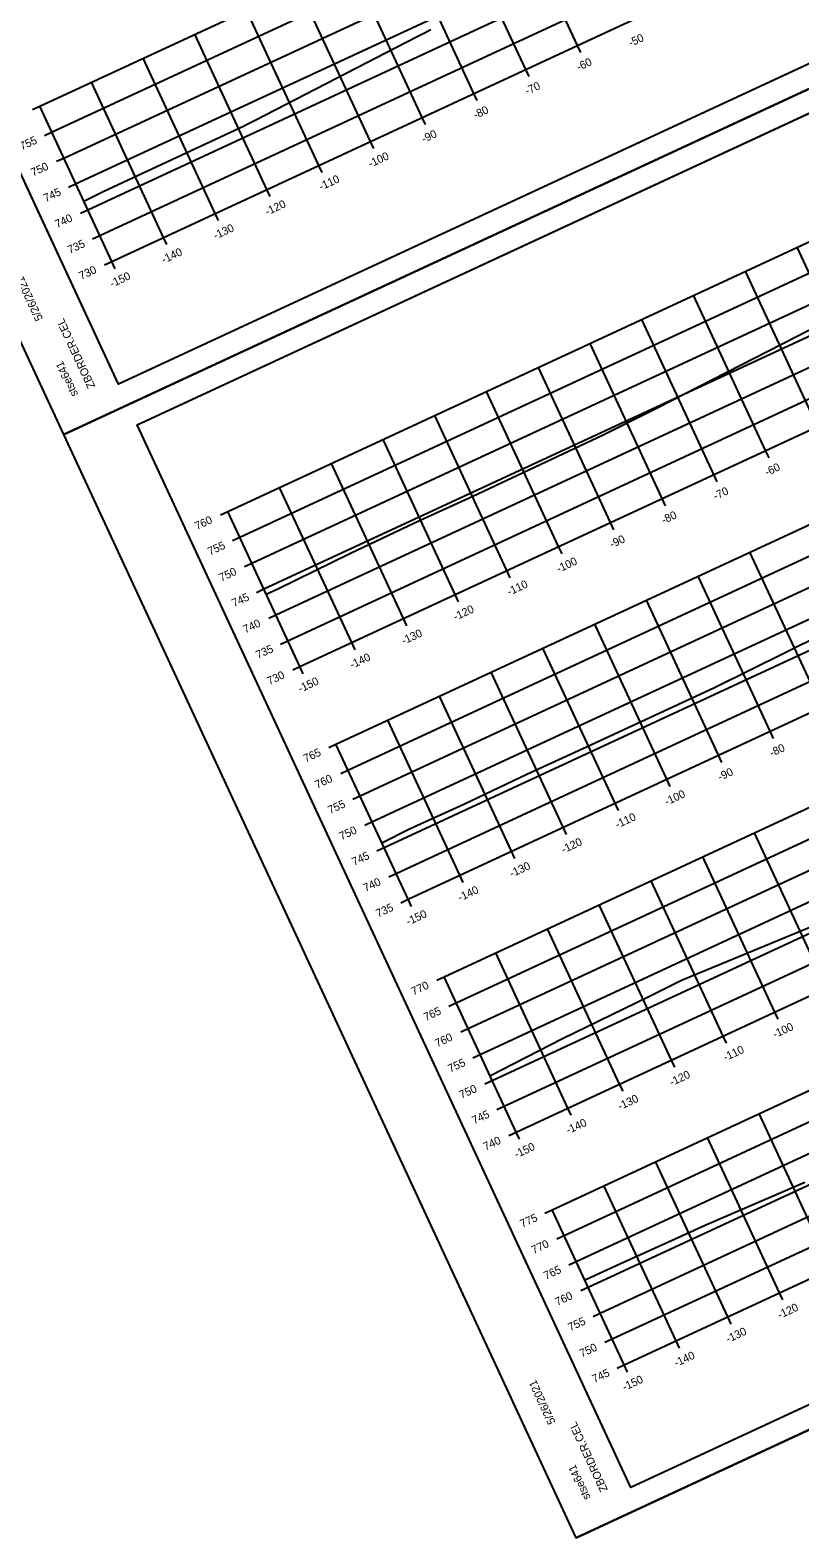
# Model space of a CAD drawing. Extents: x 1354696 to 1366163, y 660729 to 670380.
# Drawn here: x 1365566.7 to 1365701.6, y 664672.6 to 664937 of the extents above; entities that cross this region are included whole.
import ezdxf

# ---------------------------------------------------------------- set-up
doc = ezdxf.new("R2010")
doc.units = 0
for name, color, linetype in [('R_Axis', 7, 'Continuous'), ('R_Axis Annot', 7, 'Continuous'), ('R_Border', 7, 'Continuous'), ('R_Exist Surface', 7, 'Continuous'), ('R_Grid', 7, 'Continuous'), ('R_No Plot', 7, 'Continuous')]:
    doc.layers.add(name, color=color, linetype=linetype)

msp = doc.modelspace()

# ---------------------------------------------------------------- linework, layer by layer
at = {"layer": 'R_Axis'}
for p, q in [((1365580.99, 664896.47), (1365853.09, 665022.8)), ((1365613.98, 664825.42), (1365886.08, 664951.75)), ((1365663.21, 664933.1), (1365662.62, 664934.37)), ((1365654.14, 664928.89), (1365653.55, 664930.16)), ((1365567.09, 664923.1), (1365568.36, 664923.68)), ((1365580.99, 664896.47), (1365568.36, 664923.68)), ((1365645.07, 664924.68), (1365644.48, 664925.95)), ((1365636, 664920.47), (1365635.41, 664921.74)), ((1365569.19, 664918.56), (1365570.46, 664919.15)), ((1365626.93, 664916.26), (1365626.34, 664917.53)), ((1365571.3, 664914.03), (1365572.57, 664914.61)), ((1365617.86, 664912.05), (1365617.27, 664913.32)), ((1365632.93, 664784.61), (1365905.03, 664910.94)), ((1365573.4, 664909.49), (1365574.67, 664910.08)), ((1365608.79, 664907.84), (1365608.2, 664909.11)), ((1365575.51, 664904.95), (1365576.78, 664905.54)), ((1365599.72, 664903.63), (1365599.13, 664904.9)), ((1365577.61, 664900.42), (1365578.88, 664901.01)), ((1365590.65, 664899.42), (1365590.06, 664900.69)), ((1365579.72, 664895.88), (1365580.99, 664896.47)), ((1365581.58, 664895.2), (1365580.99, 664896.47)), ((1365651.88, 664743.79), (1365923.98, 664870.12)), ((1365696.2, 664862.05), (1365695.61, 664863.32)), ((1365687.13, 664857.84), (1365686.54, 664859.11)), ((1365678.06, 664853.63), (1365677.47, 664854.9)), ((1365600.08, 664852.04), (1365601.35, 664852.63)), ((1365613.98, 664825.42), (1365601.35, 664852.63)), ((1365668.99, 664849.42), (1365668.4, 664850.69)), ((1365602.18, 664847.51), (1365603.45, 664848.1)), ((1365659.92, 664845.21), (1365659.33, 664846.48)), ((1365604.29, 664842.97), (1365605.56, 664843.56)), ((1365650.85, 664840.99), (1365650.26, 664842.26)), ((1365606.39, 664838.44), (1365607.66, 664839.03)), ((1365641.78, 664836.78), (1365641.19, 664838.05)), ((1365608.5, 664833.9), (1365609.77, 664834.49)), ((1365632.71, 664832.57), (1365632.12, 664833.84)), ((1365610.6, 664829.37), (1365611.87, 664829.96)), ((1365623.64, 664828.36), (1365623.05, 664829.63)), ((1365670.83, 664702.97), (1365942.93, 664829.3)), ((1365612.71, 664824.83), (1365613.98, 664825.42)), ((1365614.57, 664824.15), (1365613.98, 664825.42)), ((1365697.01, 664812.81), (1365696.42, 664814.08)), ((1365619.02, 664811.23), (1365620.29, 664811.82)), ((1365632.93, 664784.61), (1365620.29, 664811.82)), ((1365687.94, 664808.6), (1365687.35, 664809.87)), ((1365621.13, 664806.69), (1365622.4, 664807.28)), ((1365678.87, 664804.39), (1365678.28, 664805.66)), ((1365623.24, 664802.16), (1365624.51, 664802.75)), ((1365669.8, 664800.18), (1365669.21, 664801.45)), ((1365625.34, 664797.62), (1365626.61, 664798.21)), ((1365660.73, 664795.97), (1365660.14, 664797.24)), ((1365627.45, 664793.09), (1365628.72, 664793.68)), ((1365651.66, 664791.76), (1365651.07, 664793.03)), ((1365629.55, 664788.55), (1365630.82, 664789.14)), ((1365642.59, 664787.55), (1365642, 664788.82)), ((1365631.66, 664784.02), (1365632.93, 664784.61)), ((1365633.52, 664783.34), (1365632.93, 664784.61)), ((1365637.97, 664770.41), (1365639.24, 664771)), ((1365651.88, 664743.79), (1365639.24, 664771)), ((1365640.08, 664765.88), (1365641.35, 664766.46)), ((1365697.82, 664763.57), (1365697.23, 664764.84)), ((1365642.19, 664761.34), (1365643.46, 664761.93)), ((1365688.75, 664759.36), (1365688.16, 664760.63)), ((1365644.29, 664756.81), (1365645.56, 664757.39)), ((1365679.68, 664755.15), (1365679.09, 664756.42)), ((1365646.4, 664752.27), (1365647.67, 664752.86)), ((1365670.61, 664750.94), (1365670.02, 664752.21)), ((1365648.5, 664747.74), (1365649.77, 664748.32)), ((1365661.54, 664746.73), (1365660.95, 664748)), ((1365650.61, 664743.2), (1365651.88, 664743.79)), ((1365652.47, 664742.52), (1365651.88, 664743.79)), ((1365656.92, 664729.59), (1365658.19, 664730.18)), ((1365670.83, 664702.97), (1365658.19, 664730.18)), ((1365659.03, 664725.06), (1365660.3, 664725.65)), ((1365661.14, 664720.52), (1365662.4, 664721.11)), ((1365663.24, 664715.99), (1365664.51, 664716.58)), ((1365698.63, 664714.34), (1365698.04, 664715.61)), ((1365665.35, 664711.45), (1365666.62, 664712.04)), ((1365689.56, 664710.13), (1365688.97, 664711.4)), ((1365667.45, 664706.92), (1365668.72, 664707.51)), ((1365680.49, 664705.92), (1365679.9, 664707.18)), ((1365669.56, 664702.38), (1365670.83, 664702.97)), ((1365671.42, 664701.7), (1365670.83, 664702.97))]:
    msp.add_line(p, q, dxfattribs=at)
at = {"layer": 'R_Border'}
for p, q in [((1365582.16, 664874.97), (1365495.64, 665061.32)), ((1365868.94, 665008.11), (1365582.16, 664874.97)), ((1365585.47, 664867.82), (1365872.25, 665000.96)), ((1365582.16, 664874.97), (1365582.16, 664874.97)), ((1365671.99, 664681.46), (1365585.47, 664867.82)), ((1365958.77, 664814.61), (1365671.99, 664681.46)), ((1365671.99, 664681.46), (1365671.99, 664681.46))]:
    msp.add_line(p, q, dxfattribs=at)
at = {"layer": 'R_Exist Surface'}
for points in [[(1365576.09, 664907.04), (1365579.49, 664908.72), (1365604.35, 664920.34), (1365604.39, 664920.35), (1365606.16, 664921.27), (1365634.41, 664935.88), (1365635.46, 664936.39), (1365636.91, 664937.13)], [(1365608.08, 664838.12), (1365610.12, 664839.08), (1365622.82, 664845.34), (1365635.04, 664851.08), (1365644.3, 664855.32), (1365667.03, 664866), (1365676.58, 664870.78), (1365708.21, 664887.01)], [(1365628.32, 664794.54), (1365633.18, 664796.98), (1365642.73, 664801.32), (1365653.74, 664806.56), (1365664.21, 664811.35), (1365686.66, 664821.75), (1365711.64, 664834.12)], [(1365647.29, 664753.68), (1365660.02, 664760.17), (1365675.04, 664767.52), (1365680.88, 664770.44), (1365700.68, 664778.63), (1365710.08, 664782.47)], [(1365663.92, 664717.84), (1365664.2, 664717.97), (1365670.03, 664720.66), (1365680.38, 664725.34), (1365685.13, 664727.52), (1365702.45, 664734.98)]]:
    msp.add_lwpolyline(points, dxfattribs=at)
at = {"layer": 'R_Grid'}
for p, q in [((1365568.36, 664923.68), (1365840.46, 665050.02)), ((1365570.46, 664919.15), (1365842.57, 665045.48)), ((1365572.57, 664914.61), (1365844.67, 665040.95)), ((1365574.67, 664910.08), (1365846.78, 665036.41)), ((1365576.78, 664905.54), (1365848.88, 665031.88)), ((1365578.88, 664901.01), (1365850.99, 665027.34)), ((1365580.99, 664896.47), (1365853.09, 665022.8)), ((1365601.35, 664852.63), (1365873.45, 664978.96)), ((1365603.45, 664848.1), (1365875.55, 664974.43)), ((1365605.56, 664843.56), (1365877.66, 664969.89)), ((1365607.66, 664839.03), (1365879.77, 664965.36)), ((1365609.77, 664834.49), (1365881.87, 664960.82)), ((1365662.62, 664934.37), (1365649.99, 664961.58)), ((1365611.87, 664829.96), (1365883.98, 664956.29)), ((1365653.55, 664930.16), (1365640.92, 664957.37)), ((1365644.48, 664925.95), (1365631.85, 664953.16)), ((1365613.98, 664825.42), (1365886.08, 664951.75)), ((1365635.41, 664921.74), (1365622.78, 664948.95)), ((1365626.34, 664917.53), (1365613.71, 664944.74)), ((1365617.27, 664913.32), (1365604.64, 664940.53)), ((1365620.29, 664811.82), (1365892.4, 664938.15)), ((1365608.2, 664909.11), (1365595.57, 664936.32)), ((1365599.13, 664904.9), (1365586.5, 664932.11)), ((1365622.4, 664807.28), (1365894.5, 664933.61)), ((1365624.51, 664802.75), (1365896.61, 664929.08)), ((1365590.06, 664900.69), (1365577.43, 664927.9)), ((1365580.99, 664896.47), (1365568.36, 664923.68)), ((1365626.61, 664798.21), (1365898.72, 664924.54)), ((1365628.72, 664793.68), (1365900.82, 664920.01)), ((1365630.82, 664789.14), (1365902.93, 664915.47)), ((1365632.93, 664784.61), (1365905.03, 664910.94)), ((1365639.24, 664771), (1365911.35, 664897.33)), ((1365713.75, 664871.74), (1365701.12, 664898.95)), ((1365704.68, 664867.53), (1365692.05, 664894.74)), ((1365641.35, 664766.46), (1365913.45, 664892.8)), ((1365695.61, 664863.32), (1365682.98, 664890.53)), ((1365643.46, 664761.93), (1365915.56, 664888.26)), ((1365686.54, 664859.11), (1365673.91, 664886.32)), ((1365645.56, 664757.39), (1365917.66, 664883.73)), ((1365677.47, 664854.9), (1365664.84, 664882.11)), ((1365647.67, 664752.86), (1365919.77, 664879.19)), ((1365668.4, 664850.69), (1365655.77, 664877.9)), ((1365659.33, 664846.48), (1365646.7, 664873.69)), ((1365649.77, 664748.32), (1365921.88, 664874.66)), ((1365650.26, 664842.26), (1365637.63, 664869.48)), ((1365651.88, 664743.79), (1365923.98, 664870.12)), ((1365641.19, 664838.05), (1365628.56, 664865.26)), ((1365632.12, 664833.84), (1365619.49, 664861.05)), ((1365623.05, 664829.63), (1365610.42, 664856.84)), ((1365658.19, 664730.18), (1365930.3, 664856.51)), ((1365613.98, 664825.42), (1365601.35, 664852.63)), ((1365660.3, 664725.65), (1365932.4, 664851.98)), ((1365662.4, 664721.11), (1365934.51, 664847.44)), ((1365705.49, 664818.29), (1365692.86, 664845.5)), ((1365664.51, 664716.58), (1365936.61, 664842.91)), ((1365696.42, 664814.08), (1365683.79, 664841.29)), ((1365666.62, 664712.04), (1365938.72, 664838.37)), ((1365687.35, 664809.87), (1365674.72, 664837.08)), ((1365668.72, 664707.51), (1365940.83, 664833.84)), ((1365678.28, 664805.66), (1365665.65, 664832.87)), ((1365669.21, 664801.45), (1365656.58, 664828.66)), ((1365670.83, 664702.97), (1365942.93, 664829.3)), ((1365660.14, 664797.24), (1365647.51, 664824.45)), ((1365651.07, 664793.03), (1365638.43, 664820.24)), ((1365642, 664788.82), (1365629.36, 664816.03)), ((1365632.93, 664784.61), (1365620.29, 664811.82)), ((1365706.3, 664769.06), (1365693.67, 664796.27)), ((1365697.23, 664764.84), (1365684.59, 664792.06)), ((1365688.16, 664760.63), (1365675.52, 664787.84)), ((1365679.09, 664756.42), (1365666.45, 664783.63)), ((1365670.02, 664752.21), (1365657.38, 664779.42)), ((1365660.95, 664748), (1365648.31, 664775.21)), ((1365651.88, 664743.79), (1365639.24, 664771)), ((1365707.11, 664719.82), (1365694.47, 664747.03)), ((1365698.04, 664715.61), (1365685.4, 664742.82)), ((1365688.97, 664711.4), (1365676.33, 664738.61)), ((1365679.9, 664707.18), (1365667.26, 664734.4)), ((1365670.83, 664702.97), (1365658.19, 664730.18))]:
    msp.add_line(p, q, dxfattribs=at)
at = {"layer": 'R_No Plot'}
for p, q in [((1365572.58, 664866.13), (1365874.92, 665006.5)), ((1365572.59, 664866.13), (1365874.92, 665006.5)), ((1365662.42, 664672.63), (1365964.76, 664813))]:
    msp.add_line(p, q, dxfattribs=at)
for points in [[(1365482.74, 665059.63), (1365785.09, 665200), (1365874.92, 665006.5), (1365572.58, 664866.13)], [(1365707.8, 665159.82), (1365725.6, 665168.09), (1365729.76, 665159.13), (1365744.37, 665165.91), (1365765.42, 665175.68), (1365777.38, 665150.19), (1365798.43, 665159.96), (1365868.94, 665008.11), (1365582.16, 664874.97), (1365495.64, 665061.32)], [(1365572.58, 664866.13), (1365874.92, 665006.5), (1365964.76, 664813), (1365662.42, 664672.63)], [(1365797.64, 664966.32), (1365815.44, 664974.59), (1365819.6, 664965.62), (1365834.21, 664972.41), (1365855.25, 664982.18), (1365867.22, 664956.69), (1365888.27, 664966.46), (1365958.77, 664814.61), (1365671.99, 664681.46), (1365585.47, 664867.82)]]:
    msp.add_lwpolyline(points, close=True, dxfattribs=at)

# ---------------------------------------------------------------- texts
at = {"layer": 'R_Axis Annot'}
for s, p in [('-50', (1365671.96, 664934.08)), ('-60', (1365662.85, 664929.85)), ('-70', (1365653.81, 664925.65)), ('-80', (1365644.74, 664921.44)), ('755', (1365565.22, 664915.94)), ('-90', (1365635.67, 664917.23)), ('-100', (1365626.34, 664912.9)), ('750', (1365567.21, 664911.36)), ('-110', (1365617.68, 664908.88)), ('745', (1365569.43, 664906.87)), ('-120', (1365608.25, 664904.5)), ('740', (1365571.42, 664902.29)), ('-130', (1365599.18, 664900.29)), ('735', (1365573.64, 664897.8)), ('-140', (1365590.11, 664896.08)), ('730', (1365575.64, 664893.22)), ('-150', (1365581.04, 664891.87)), ('-60', (1365695.84, 664858.8)), ('-70', (1365686.8, 664854.6)), ('-80', (1365677.73, 664850.39)), ('760', (1365595.93, 664849.35)), ('755', (1365598.21, 664844.89)), ('-90', (1365668.66, 664846.18)), ('-100', (1365659.33, 664841.85)), ('750', (1365600.2, 664840.3)), ('-110', (1365650.67, 664837.83)), ('745', (1365602.42, 664835.82)), ('740', (1365604.41, 664831.23)), ('-120', (1365641.24, 664833.45)), ('-130', (1365632.17, 664829.24)), ('735', (1365606.63, 664826.75)), ('-140', (1365623.1, 664825.03)), ('730', (1365608.62, 664822.16)), ('-150', (1365614.03, 664820.82)), ('765', (1365614.99, 664808.58)), ('-80', (1365696.68, 664809.57)), ('-90', (1365687.61, 664805.36)), ('760', (1365616.99, 664803.99)), ('755', (1365619.26, 664799.54)), ('-100', (1365678.28, 664801.03)), ('-110', (1365669.62, 664797.01)), ('750', (1365621.26, 664794.95)), ('-120', (1365660.19, 664792.63)), ('745', (1365623.47, 664790.47)), ('-130', (1365651.12, 664788.42)), ('740', (1365625.47, 664785.88)), ('-140', (1365642.05, 664784.21)), ('735', (1365627.68, 664781.4)), ('-150', (1365632.98, 664780)), ('770', (1365633.89, 664767.74)), ('765', (1365636.05, 664763.23)), ('-100', (1365697.23, 664760.22)), ('760', (1365638.04, 664758.64)), ('-110', (1365688.57, 664756.2)), ('755', (1365640.32, 664754.19)), ('-120', (1365679.14, 664751.82)), ('750', (1365642.31, 664749.6)), ('-130', (1365670.07, 664747.61)), ('745', (1365644.53, 664745.12)), ('-140', (1365661, 664743.39)), ('740', (1365646.52, 664740.53)), ('-150', (1365651.93, 664739.18)), ('775', (1365652.95, 664726.98)), ('770', (1365654.94, 664722.39)), ('765', (1365657.1, 664717.88)), ('760', (1365659.1, 664713.29)), ('-120', (1365698.09, 664711)), ('755', (1365661.37, 664708.84)), ('-130', (1365689.02, 664706.79)), ('750', (1365663.37, 664704.25)), ('-140', (1365679.95, 664702.58)), ('745', (1365665.58, 664699.77)), ('-150', (1365670.88, 664698.37))]:
    msp.add_text(s, height=1.4, rotation=24.9042, dxfattribs=at).set_placement(p)
at = {"layer": 'R_Border'}
for s, p in [('5/26/2021', (1365568.98, 664886.41)), ('ZBORDER.CEL', (1365578.14, 664874.56)), ('stse641', (1365575.13, 664873.16)), ('5/26/2021', (1365658.81, 664692.91)), ('ZBORDER.CEL', (1365667.98, 664681.06)), ('stse641', (1365664.96, 664679.66))]:
    msp.add_text(s, height=1.4, rotation=114.9042, dxfattribs=at).set_placement(p)

doc.saveas('drawing.dxf')
